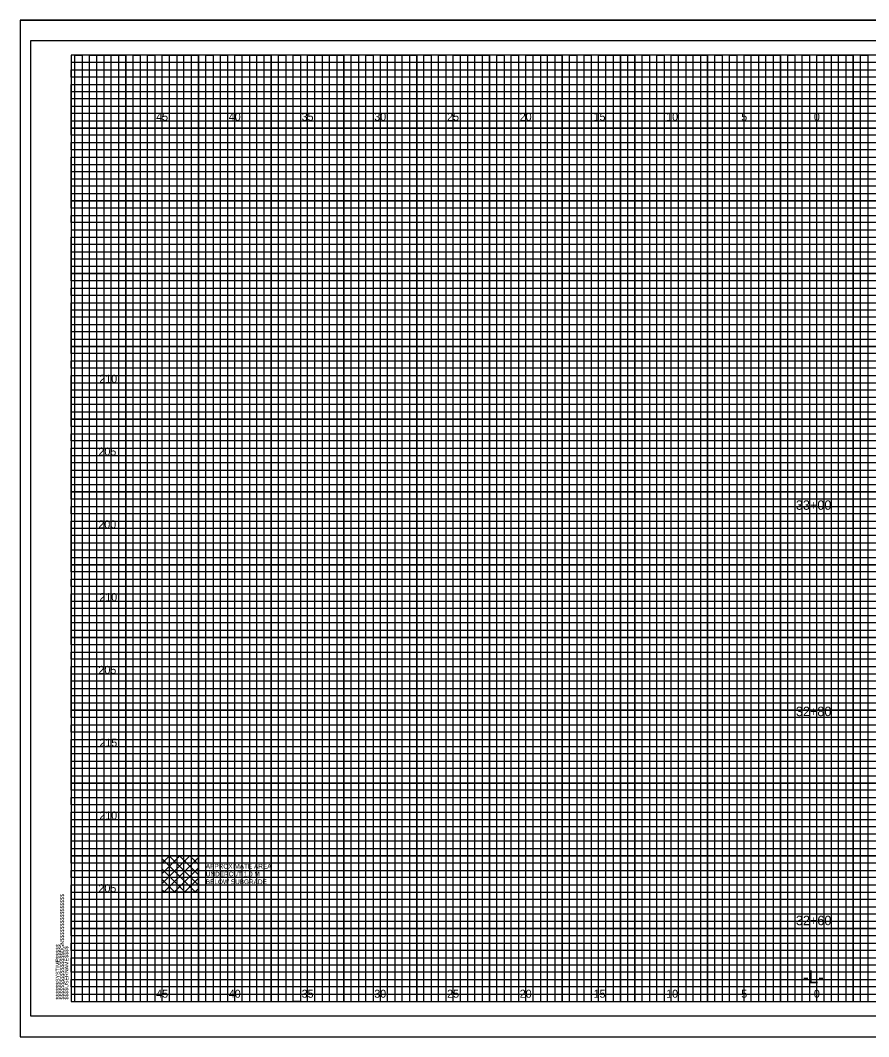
# Model space of a CAD drawing. Extents: x -4 to 103, y -2 to 6583.
# Drawn here: x -3.5 to 54.8, y 2193.2 to 2263 of the extents above; entities that cross this region are included whole.
import ezdxf

# ---------------------------------------------------------------- set-up
doc = ezdxf.new("R2010")
doc.units = 0
for name, color, linetype in [('Default', 7, 'Continuous'), ('Prop XS Alignment Label', 7, 'Continuous'), ('Prop XS Elevation Labels', 7, 'Continuous'), ('Prop XS Offset Labels', 7, 'Continuous'), ('Prop XS Station Labels', 7, 'Continuous'), ('Prop XS Undercut Exc Hatch', 7, 'Continuous'), ('Sheet Cross Section CELL', 7, 'Continuous'), ('Sheet Cross Section Grid Major CELL', 7, 'Continuous'), ('Sheet Cross Section Grid Middle CELL', 7, 'Continuous'), ('Sheet Cutting Line CELL', 7, 'Continuous'), ('Sheet DOT Grid CELL', 7, 'Continuous'), ('Sheet Plot Border Inside CELL', 7, 'Continuous'), ('Sheet Plot Border Outside CELL', 7, 'Continuous')]:
    doc.layers.add(name, color=color, linetype=linetype)

msp = doc.modelspace()

# ---------------------------------------------------------------- linework, layer by layer
at = {"layer": 'Default'}
msp.add_lwpolyline([(6.25, 2205.575), (8.75, 2205.575), (8.75, 2203.075), (6.25, 2203.075)], close=True, dxfattribs=at)
at = {"layer": 'Prop XS Undercut Exc Hatch'}
for p, q in [((6.25, 2205.077), (6.748, 2205.575)), ((6.25, 2204.37), (7.455, 2205.575)), ((6.25, 2203.663), (8.162, 2205.575)), ((6.25, 2205.358), (8.533, 2203.075)), ((6.369, 2203.075), (8.75, 2205.456)), ((6.74, 2205.575), (8.75, 2203.565)), ((7.447, 2205.575), (8.75, 2204.272)), ((8.154, 2205.575), (8.75, 2204.979)), ((6.25, 2204.651), (7.826, 2203.075)), ((7.076, 2203.075), (8.75, 2204.749)), ((6.25, 2203.944), (7.119, 2203.075)), ((7.783, 2203.075), (8.75, 2204.042)), ((6.25, 2203.237), (6.412, 2203.075)), ((8.49, 2203.075), (8.75, 2203.335))]:
    msp.add_line(p, q, dxfattribs=at)
at = {"layer": 'Sheet Cross Section CELL'}
msp.add_lwpolyline([(102.5, 2260.575), (0, 2260.575), (0, 2195.575), (102.5, 2195.575)], close=True, dxfattribs=at)
at = {"layer": 'Sheet Cross Section Grid Major CELL'}
for points in [[(1.25, 2195.575), (1.25, 2260.575), (3.75, 2260.575), (3.75, 2195.575), (6.25, 2195.575), (6.25, 2260.575), (8.75, 2260.575), (8.75, 2195.575), (11.25, 2195.575), (11.25, 2260.575), (13.75, 2260.575), (13.75, 2195.575), (16.25, 2195.575), (16.25, 2260.575), (18.75, 2260.575), (18.75, 2195.575), (21.25, 2195.575), (21.25, 2260.575), (23.75, 2260.575), (23.75, 2195.575), (26.25, 2195.575), (26.25, 2260.575), (28.75, 2260.575), (28.75, 2195.575), (31.25, 2195.575), (31.25, 2260.575), (33.75, 2260.575), (33.75, 2195.575), (36.25, 2195.575), (36.25, 2260.575), (38.75, 2260.575), (38.75, 2195.575), (41.25, 2195.575), (41.25, 2260.575), (43.75, 2260.575), (43.75, 2195.575), (46.25, 2195.575), (46.25, 2260.575), (48.75, 2260.575), (48.75, 2195.575), (51.25, 2195.575), (51.25, 2260.575), (53.75, 2260.575), (53.75, 2195.575)], [(102.5, 2255.575), (0, 2255.575), (0, 2258.075), (74.25, 2258.075)], [(102.5, 2250.575), (0, 2250.575), (0, 2253.075), (102.5, 2253.075)], [(102.5, 2245.575), (0, 2245.575), (0, 2248.075), (102.5, 2248.075)], [(102.5, 2240.575), (0, 2240.575), (0, 2243.075), (102.5, 2243.075)], [(102.5, 2235.575), (0, 2235.575), (0, 2238.075), (102.5, 2238.075)], [(102.5, 2230.575), (0, 2230.575), (0, 2233.075), (102.5, 2233.075)], [(102.5, 2225.575), (0, 2225.575), (0, 2228.075), (102.5, 2228.075)], [(102.5, 2220.575), (0, 2220.575), (0, 2223.075), (102.5, 2223.075)], [(102.5, 2215.575), (0, 2215.575), (0, 2218.075), (102.5, 2218.075)], [(102.5, 2210.575), (0, 2210.575), (0, 2213.075), (102.5, 2213.075)], [(102.5, 2205.575), (0, 2205.575), (0, 2208.075), (102.5, 2208.075)], [(102.5, 2200.575), (0, 2200.575), (0, 2203.075), (102.5, 2203.075)], [(0, 2198.075), (102.5, 2198.075)]]:
    msp.add_lwpolyline(points, dxfattribs=at)
at = {"layer": 'Sheet Cross Section Grid Middle CELL'}
for points in [[(0.25, 2195.575), (0.25, 2260.575), (0.75, 2260.575), (0.75, 2195.575), (1.75, 2195.575), (1.75, 2260.575), (2.25, 2260.575), (2.25, 2195.575), (2.75, 2195.575), (2.75, 2260.575), (3.25, 2260.575), (3.25, 2195.575), (4.25, 2195.575), (4.25, 2260.575), (4.75, 2260.575), (4.75, 2195.575), (5.25, 2195.575), (5.25, 2260.575), (5.75, 2260.575), (5.75, 2195.575), (6.75, 2195.575), (6.75, 2260.575), (7.25, 2260.575), (7.25, 2195.575), (7.75, 2195.575), (7.75, 2260.575), (8.25, 2260.575), (8.25, 2195.575), (9.25, 2195.575), (9.25, 2260.575), (9.75, 2260.575), (9.75, 2195.575), (10.25, 2195.575), (10.25, 2260.575), (10.75, 2260.575), (10.75, 2195.575), (11.75, 2195.575), (11.75, 2260.575), (12.25, 2260.575), (12.25, 2195.575), (12.75, 2195.575), (12.75, 2260.575), (13.25, 2260.575), (13.25, 2195.575), (14.25, 2195.575), (14.25, 2260.575), (14.75, 2260.575), (14.75, 2195.575), (15.75, 2195.575), (15.25, 2195.575), (15.25, 2260.575), (15.75, 2260.575), (15.75, 2195.575), (16.75, 2195.575), (16.75, 2260.575), (17.25, 2260.575), (17.25, 2195.575), (17.75, 2195.575), (17.75, 2260.575), (18.25, 2260.575), (18.25, 2195.575), (19.25, 2195.575), (19.25, 2260.575), (19.75, 2260.575), (19.75, 2195.575), (20.25, 2195.575), (20.25, 2260.575), (20.75, 2260.575), (20.75, 2195.575), (21.75, 2195.575), (21.75, 2260.575), (22.25, 2260.575), (22.25, 2195.575), (22.75, 2195.575), (22.75, 2260.575), (23.25, 2260.575), (23.25, 2195.575), (24.25, 2195.575), (24.25, 2260.575), (24.75, 2260.575), (24.75, 2195.575), (25.25, 2195.575), (25.25, 2260.575), (25.75, 2260.575), (25.75, 2195.575), (26.75, 2195.575), (26.75, 2260.575), (27.25, 2260.575), (27.25, 2195.575), (27.75, 2195.575), (27.75, 2260.575), (28.25, 2260.575), (28.25, 2195.575), (29.25, 2195.575), (29.25, 2260.575), (29.75, 2260.575), (29.75, 2195.575), (30.25, 2195.575), (30.25, 2260.575), (30.75, 2260.575), (30.75, 2195.575)], [(30.75, 2195.575), (31.75, 2195.575), (31.75, 2260.575), (32.25, 2260.575), (32.25, 2195.575), (32.75, 2195.575), (32.75, 2260.575), (33.25, 2260.575), (33.25, 2195.575), (34.25, 2195.575), (34.25, 2260.575), (34.75, 2260.575), (34.75, 2195.575), (35.25, 2195.575), (35.25, 2260.575), (35.75, 2260.575), (35.75, 2195.575), (36.75, 2195.575), (36.75, 2260.575), (37.25, 2260.575), (37.25, 2195.575), (37.75, 2195.575), (37.75, 2260.575), (37.75, 2195.575)], [(38.25, 2260.575), (38.25, 2195.575), (39.25, 2195.575), (39.25, 2260.575), (39.75, 2260.575), (39.75, 2195.575), (40.25, 2195.575), (40.25, 2260.575), (40.75, 2260.575), (40.75, 2195.575), (41.75, 2195.575), (41.75, 2260.575), (42.25, 2260.575), (42.25, 2195.575), (42.75, 2195.575), (42.75, 2260.575), (43.25, 2260.575), (43.25, 2195.575), (43.75, 2195.575), (44.25, 2195.575), (44.25, 2260.575), (44.75, 2260.575), (44.75, 2195.575), (45.25, 2195.575), (45.25, 2260.575), (45.75, 2260.575), (45.75, 2195.575), (46.75, 2195.575), (46.75, 2260.575), (47.25, 2260.575), (47.25, 2195.575), (47.75, 2195.575), (47.75, 2260.575), (48.25, 2260.575), (48.25, 2195.575), (49.25, 2195.575), (49.25, 2260.575), (49.75, 2260.575), (49.75, 2195.575), (50.25, 2195.575), (50.25, 2260.575), (50.75, 2260.575), (50.75, 2195.575), (51.75, 2195.575), (51.75, 2260.575), (52.25, 2260.575), (52.25, 2195.575), (52.75, 2195.575), (52.75, 2260.575), (53.25, 2260.575), (53.25, 2195.575), (54.25, 2195.575), (54.25, 2260.575), (54.75, 2260.575), (54.75, 2195.575), (55.25, 2195.575)], [(0, 2257.575), (0, 2258.575), (74.25, 2258.575), (74.25, 2259.075), (0, 2259.075), (0, 2259.575), (74.25, 2259.575), (74.25, 2260.075), (0, 2260.075)], [(102.5, 2257.575), (0, 2257.575)], [(102.5, 2256.575), (0, 2256.575), (0, 2257.075), (102.5, 2257.075)], [(102.5, 2255.075), (0, 2255.075), (0, 2256.075), (102.5, 2256.075)], [(102.5, 2254.075), (0, 2254.075), (0, 2254.575), (102.5, 2254.575)], [(102.5, 2252.575), (0, 2252.575), (0, 2253.575), (102.5, 2253.575)], [(102.5, 2251.575), (0, 2251.575), (0, 2252.075), (102.5, 2252.075)], [(102.5, 2250.075), (0, 2250.075), (0, 2251.075), (102.5, 2251.075)], [(102.5, 2249.075), (0, 2249.075), (0, 2249.575), (102.5, 2249.575)], [(0, 2248.575), (102.5, 2248.575)], [(102.5, 2247.575), (0, 2247.575)], [(102.5, 2246.575), (0, 2246.575), (0, 2247.075), (102.5, 2247.075)], [(102.5, 2245.075), (0, 2245.075), (0, 2246.075), (102.5, 2246.075)], [(102.5, 2244.075), (0, 2244.075), (0, 2244.575), (102.5, 2244.575)], [(102.5, 2242.575), (0, 2242.575), (0, 2243.575), (102.5, 2243.575)], [(102.5, 2241.575), (0, 2241.575), (0, 2242.075), (102.5, 2242.075)], [(102.5, 2240.075), (0, 2240.075), (0, 2241.075), (102.5, 2241.075)], [(102.5, 2239.075), (0, 2239.075), (0, 2239.575), (102.5, 2239.575)], [(102.5, 2237.575), (0, 2237.575), (0, 2238.575), (102.5, 2238.575)], [(102.5, 2236.575), (0, 2236.575), (0, 2237.075), (102.5, 2237.075)], [(102.5, 2235.075), (0, 2235.075), (0, 2236.075), (102.5, 2236.075)], [(102.5, 2234.075), (0, 2234.075), (0, 2234.575), (102.5, 2234.575)], [(102.5, 2232.575), (0, 2232.575), (0, 2233.575), (102.5, 2233.575)], [(102.5, 2231.575), (0, 2231.575), (0, 2232.075), (102.5, 2232.075)], [(102.5, 2230.075), (0, 2230.075), (0, 2231.075), (102.5, 2231.075)], [(102.5, 2229.075), (0, 2229.075), (0, 2229.575), (102.5, 2229.575)], [(102.5, 2227.575), (0, 2227.575), (0, 2228.575), (102.5, 2228.575)], [(102.5, 2226.575), (0, 2226.575), (0, 2227.075)], [(0, 2227.075), (102.5, 2227.075)], [(102.5, 2225.075), (0, 2225.075), (0, 2226.075), (102.5, 2226.075)], [(102.5, 2224.075), (0, 2224.075), (0, 2224.575), (102.5, 2224.575)], [(102.5, 2222.575), (0, 2222.575), (0, 2223.575), (102.5, 2223.575)], [(102.5, 2221.575), (0, 2221.575), (0, 2222.075), (102.5, 2222.075)], [(102.5, 2220.075), (0, 2220.075), (0, 2221.075), (102.5, 2221.075)], [(102.5, 2219.075), (0, 2219.075), (0, 2219.575), (102.5, 2219.575)], [(102.5, 2217.575), (0, 2217.575), (0, 2218.575), (102.5, 2218.575)], [(102.5, 2216.575), (0, 2216.575), (0, 2217.075), (102.5, 2217.075)], [(102.5, 2215.075), (0, 2215.075), (0, 2216.075), (102.5, 2216.075)], [(102.5, 2214.075), (0, 2214.075), (0, 2214.575), (102.5, 2214.575)], [(102.5, 2212.575), (0, 2212.575), (0, 2213.575), (102.5, 2213.575)], [(102.5, 2211.575), (0, 2211.575), (0, 2212.075), (102.5, 2212.075)], [(102.5, 2210.075), (0, 2210.075), (0, 2211.075), (102.5, 2211.075)], [(102.5, 2209.075), (0, 2209.075), (0, 2209.575), (102.5, 2209.575)], [(102.5, 2207.575), (0, 2207.575), (0, 2208.575), (102.5, 2208.575)], [(102.5, 2206.575), (0, 2206.575), (0, 2207.075), (102.5, 2207.075)], [(102.5, 2205.075), (0, 2205.075), (0, 2206.075), (102.5, 2206.075)], [(102.5, 2204.075), (0, 2204.075), (0, 2204.575), (102.5, 2204.575)], [(102.5, 2202.575), (0, 2202.575), (0, 2203.575), (102.5, 2203.575)], [(102.5, 2201.575), (0, 2201.575), (0, 2202.075), (102.5, 2202.075)], [(102.5, 2200.075), (0, 2200.075), (0, 2201.075), (102.5, 2201.075)], [(102.5, 2199.075), (0, 2199.075), (0, 2199.575), (102.5, 2199.575)], [(102.5, 2197.575), (0, 2197.575), (0, 2198.575), (102.5, 2198.575)], [(102.5, 2196.575), (0, 2196.575), (0, 2197.075), (102.5, 2197.075)], [(0, 2196.075), (102.5, 2196.075)]]:
    msp.add_lwpolyline(points, dxfattribs=at)
at = {"layer": 'Sheet Cutting Line CELL'}
for p, q in [((-3.5, 2262.975), (103.4, 2262.975)), ((-3.5, 2262.975), (-3.5, 2193.15)), ((-3.5, 2193.15), (103.4, 2193.15))]:
    msp.add_line(p, q, dxfattribs=at)
at = {"layer": 'Sheet DOT Grid CELL'}
for p, q in [((1.25, 2195.575), (1.25, 2260.575)), ((3.75, 2195.575), (3.75, 2260.575)), ((6.25, 2195.575), (6.25, 2260.575)), ((8.75, 2195.575), (8.75, 2260.575)), ((11.25, 2195.575), (11.25, 2260.575)), ((13.75, 2195.575), (13.75, 2260.575)), ((16.25, 2195.575), (16.25, 2260.575)), ((18.75, 2195.575), (18.75, 2260.575)), ((21.25, 2195.575), (21.25, 2260.575)), ((23.75, 2195.575), (23.75, 2260.575)), ((26.25, 2195.575), (26.25, 2260.575)), ((28.75, 2195.575), (28.75, 2260.575)), ((31.25, 2195.575), (31.25, 2260.575)), ((33.75, 2195.575), (33.75, 2260.575)), ((36.25, 2195.575), (36.25, 2260.575)), ((38.75, 2195.575), (38.75, 2260.575)), ((41.25, 2195.575), (41.25, 2260.575)), ((43.75, 2195.575), (43.75, 2260.575)), ((46.25, 2195.575), (46.25, 2260.575)), ((48.75, 2195.575), (48.75, 2260.575)), ((51.25, 2195.575), (51.25, 2260.575)), ((53.75, 2195.575), (53.75, 2260.575)), ((0, 2258.075), (74.25, 2258.075)), ((0, 2255.575), (102.5, 2255.575)), ((0, 2253.075), (102.5, 2253.075)), ((0, 2250.575), (102.5, 2250.575)), ((0, 2248.075), (102.5, 2248.075)), ((0, 2245.575), (102.5, 2245.575)), ((0, 2243.075), (102.5, 2243.075)), ((0, 2240.575), (102.5, 2240.575)), ((0, 2238.075), (102.5, 2238.075)), ((0, 2235.575), (102.5, 2235.575)), ((0, 2233.075), (102.5, 2233.075)), ((0, 2230.575), (102.5, 2230.575)), ((0, 2228.075), (102.5, 2228.075)), ((0, 2225.575), (102.5, 2225.575)), ((0, 2223.075), (102.5, 2223.075)), ((0, 2220.575), (102.5, 2220.575)), ((0, 2218.075), (102.5, 2218.075)), ((0, 2215.575), (102.5, 2215.575)), ((0, 2213.075), (102.5, 2213.075)), ((0, 2210.575), (102.5, 2210.575)), ((0, 2208.075), (102.5, 2208.075)), ((0, 2205.575), (102.5, 2205.575)), ((0, 2203.075), (102.5, 2203.075)), ((0, 2200.575), (102.5, 2200.575)), ((0, 2198.075), (102.5, 2198.075))]:
    msp.add_line(p, q, dxfattribs=at)
at = {"layer": 'Sheet Plot Border Inside CELL'}
msp.add_lwpolyline([(103, 2261.575), (-2.8, 2261.575), (-2.8, 2194.575), (103, 2194.575)], close=True, dxfattribs=at)
at = {"layer": 'Sheet Plot Border Outside CELL'}
msp.add_lwpolyline([(103.4, 2262.975), (-3.5, 2262.975), (-3.5, 2193.15), (103.4, 2193.15)], close=True, dxfattribs=at)

# ---------------------------------------------------------------- texts
at = {"layer": 'Default'}
for s, p in [('APPROXIMATE AREA ', (9.25, 2204.698)), ('UNDERCUT 1.0 M', (9.25, 2204.165)), ('BELOW SUBGRADE', (9.25, 2203.632))]:
    msp.add_text(s, height=0.32, dxfattribs=at).set_placement(p)
at = {"layer": 'Prop XS Alignment Label'}
msp.add_text('-L-', height=0.875, dxfattribs=at).set_placement((50.307, 2196.825))
at = {"layer": 'Prop XS Elevation Labels'}
for s, p in [('210', (1.93, 2238.075)), ('205', (1.872, 2233.075)), ('200', (1.864, 2228.075)), ('210', (1.93, 2223.075)), ('205', (1.872, 2218.075)), ('215', (1.938, 2213.075)), ('210', (1.93, 2208.075)), ('205', (1.872, 2203.075))]:
    msp.add_text(s, height=0.55, dxfattribs=at).set_placement(p)
at = {"layer": 'Prop XS Offset Labels'}
for s, p in [('45', (5.84, 2256.075)), ('40', (10.831, 2256.075)), ('35', (15.84, 2256.075)), ('30', (20.831, 2256.075)), ('25', (25.84, 2256.075)), ('20', (30.831, 2256.075)), ('15', (35.906, 2256.075)), ('10', (40.897, 2256.075)), ('5', (46.057, 2256.075)), ('0', (51.049, 2256.075)), ('0', (51.049, 2256.075)), ('45', (5.84, 2195.825)), ('40', (10.831, 2195.825)), ('35', (15.84, 2195.825)), ('30', (20.831, 2195.825)), ('25', (25.84, 2195.825)), ('20', (30.831, 2195.825)), ('15', (35.906, 2195.825)), ('10', (40.897, 2195.825)), ('5', (46.057, 2195.825)), ('0', (51.049, 2195.825)), ('0', (51.049, 2195.825))]:
    msp.add_text(s, height=0.55, dxfattribs=at).set_placement(p)
at = {"layer": 'Prop XS Station Labels'}
for s, p in [('33+00', (49.816, 2229.348)), ('32+80', (49.816, 2215.171)), ('32+60', (49.816, 2200.809))]:
    msp.add_text(s, height=0.65, dxfattribs=at).set_placement(p)
at = {"layer": 'Sheet Cross Section CELL'}
for s, p in [('$$$$$$$$$$$$$$$$DGN$$$$$$$$$$$$$$$$', (-0.5, 2195.7)), ('$$$$$$SYSTIME$$$$$', (-0.797, 2195.7)), ('$$$$USERNAME$$$$', (-0.2, 2195.7))]:
    msp.add_text(s, height=0.2625, rotation=90, dxfattribs=at).set_placement(p)
at = {"layer": 'Sheet Cross Section Grid Major CELL'}
msp.add_text('040397', height=0.0025, rotation=90, dxfattribs=at).set_placement((-0.001, 2260.561))

doc.saveas('drawing.dxf')
